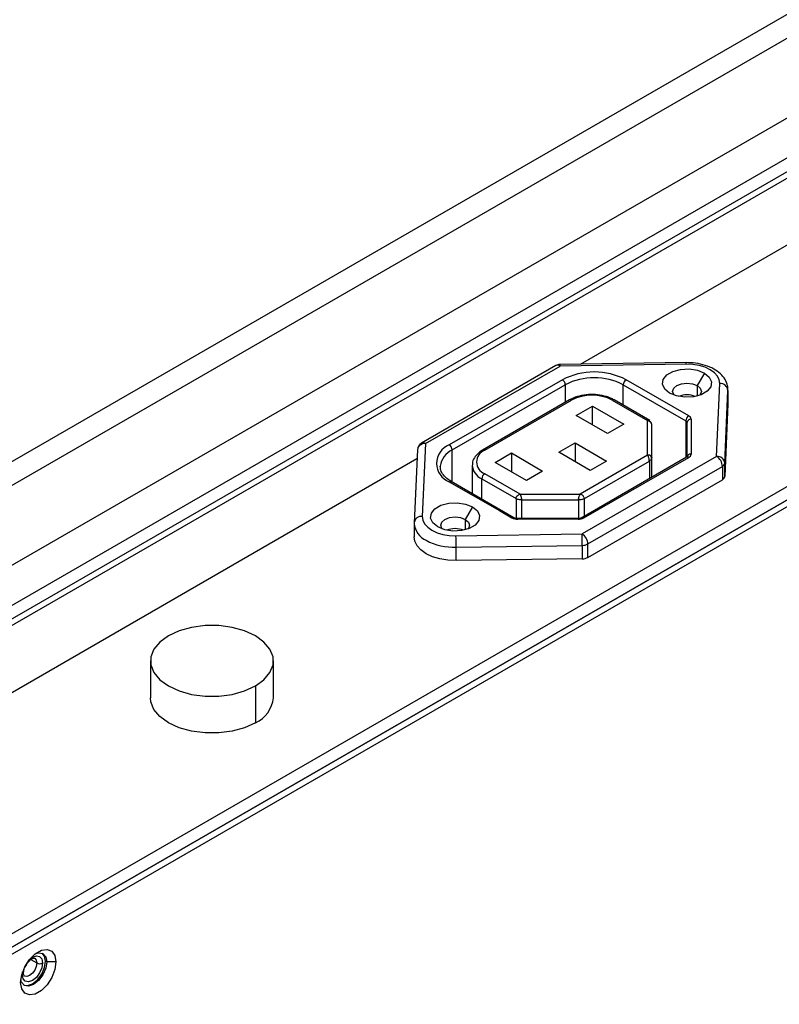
# Model space of a CAD drawing. Header units: millimetres. Extents: x 0 to 1118, y 0 to 864.
# Tile 421 of 438: x 1014.53 to 1023.79, y 705.76 to 717.77. Entities that reach past the tile are written whole.
import ezdxf

# ---------------------------------------------------------------- set-up
doc = ezdxf.new("R2010")
doc.units = ezdxf.units.MM

msp = doc.modelspace()

# ---------------------------------------------------------------- linework, layer by layer
at = {"color": 7, "linetype": 'Continuous', "lineweight": 25}
for p, q in [((1005.8581, 706.1633), (1046.5941, 729.6797)), ((1046.7355, 729.2715), (1005.9996, 705.7551)), ((1011.2889, 708.6452), (1041.0934, 725.851)), ((1041.1641, 725.8102), (1011.3596, 708.6044)), ((1021.3688, 713.5661), (1041.3763, 725.1161)), ((1043.9289, 723.6425), (1013.7001, 706.1918)), ((1013.7648, 706.0658), (1044.2118, 723.6425)), ((1013.8355, 706.025), (1044.2825, 723.6017)), ((1043.9996, 723.5201), (1013.7708, 706.0693)), ((1006.2642, 707.6633), (1032.5607, 722.8439)), ((1032.6455, 722.599), (1006.349, 707.4183)), ((1022.6553, 713.585), (1021.117, 713.5624)), ((1021.0684, 713.549), (1019.4279, 712.6019)), ((1019.4778, 712.5969), (1021.1184, 713.544)), ((1022.6568, 713.5667), (1021.1184, 713.544)), ((1021.1467, 713.3767), (1019.7678, 712.5806)), ((1022.6876, 712.9361), (1021.9245, 713.3766)), ((1022.8791, 713.4583), (1022.7907, 713.3052)), ((1019.8032, 712.5194), (1021.182, 713.3154)), ((1021.8891, 713.3154), (1022.6523, 712.8748)), ((1023.0276, 712.4419), (1023.0668, 713.3299)), ((1023.1276, 712.3588), (1023.1668, 713.2468)), ((1023.1668, 713.2468), (1023.1669, 713.2542)), ((1023.1668, 713.2468), (1023.1668, 713.0835)), ((1023.1669, 713.0909), (1023.1669, 713.2542)), ((1021.2348, 713.1301), (1020.1741, 712.5178)), ((1020.1991, 712.5153), (1021.2598, 713.1276)), ((1021.7548, 713.1276), (1022.1869, 712.8782)), ((1022.2128, 712.8801), (1021.7798, 713.1301)), ((1021.3164, 712.9399), (1021.5144, 713.0542)), ((1021.5144, 713.0542), (1021.8962, 712.8337)), ((1021.5144, 712.8256), (1021.5144, 713.0542)), ((1023.1668, 713.0835), (1023.1276, 712.1954)), ((1023.1669, 713.0909), (1023.1668, 713.0835)), ((1021.6982, 712.7194), (1021.3164, 712.9399)), ((1022.1869, 712.4546), (1022.1869, 712.8782)), ((1022.7169, 712.8953), (1022.7169, 712.4701)), ((1021.8962, 712.8337), (1021.6982, 712.7194)), ((1022.2369, 712.4257), (1022.2369, 712.8254)), ((1022.6669, 712.8544), (1022.6669, 712.4351)), ((1019.3779, 712.5197), (1019.3387, 711.6316)), ((1019.4778, 712.5969), (1019.4386, 711.7089)), ((1021.1042, 712.4908), (1021.3022, 712.6051)), ((1021.3022, 712.6051), (1021.6841, 712.3847)), ((1021.3022, 712.6051), (1021.3022, 712.3765)), ((1011.1475, 707.6654), (1019.3733, 712.4141)), ((1020.3264, 712.3684), (1020.5244, 712.4827)), ((1020.5244, 712.4827), (1020.9062, 712.2622)), ((1020.5244, 712.4827), (1020.5244, 712.2541)), ((1021.4861, 712.2704), (1021.1042, 712.4908)), ((1022.1869, 712.4546), (1021.365, 711.9801)), ((1022.6627, 712.4318), (1021.3838, 711.6935)), ((1023.0276, 712.4419), (1021.387, 711.4948)), ((1021.4088, 711.6911), (1022.6876, 712.4293)), ((1021.415, 711.9273), (1022.2077, 712.3849)), ((1021.6841, 712.3847), (1021.4861, 712.2704)), ((1022.2369, 712.4257), (1022.235, 712.4145)), ((1022.2369, 712.186), (1022.2369, 712.4257)), ((1019.6567, 712.3153), (1019.6569, 712.3226)), ((1020.0466, 712.3316), (1020.0466, 711.9876)), ((1020.7083, 712.1479), (1020.3264, 712.3684)), ((1020.9062, 712.2622), (1020.7083, 712.1479)), ((1021.4577, 711.3723), (1023.0983, 712.3194)), ((1023.0983, 712.3194), (1023.0983, 712.1561)), ((1023.1276, 712.1954), (1023.1276, 712.3588)), ((1020.1638, 712.1684), (1020.5813, 711.9273)), ((1020.6313, 711.9801), (1020.1991, 712.2296)), ((1021.4577, 711.209), (1023.0983, 712.1561)), ((1019.7678, 712.1317), (1020.378, 711.7793)), ((1020.556, 711.6935), (1019.7923, 712.1344)), ((1020.6313, 711.9801), (1021.365, 711.9801)), ((1020.652, 711.9104), (1021.3443, 711.9104)), ((1020.0506, 711.8255), (1019.9623, 711.6724)), ((1020.378, 711.7793), (1020.531, 711.6911)), ((1021.3381, 711.6833), (1020.6017, 711.6833)), ((1021.3381, 711.6741), (1020.6017, 711.6741)), ((1019.3387, 711.6287), (1019.3385, 711.6214)), ((1019.3385, 711.6214), (1019.3385, 711.458)), ((1019.3387, 711.6316), (1019.3387, 711.6287)), ((1019.8487, 711.4722), (1021.387, 711.4948)), ((1019.8513, 711.3328), (1021.3896, 711.3554)), ((1019.8513, 711.1695), (1019.8513, 711.3328)), ((1021.3896, 711.3554), (1021.3896, 711.1921)), ((1021.4577, 711.209), (1021.4577, 711.3723)), ((1021.3896, 711.1921), (1019.8513, 711.1695)), ((1016.1222, 709.9457), (1016.1222, 709.4966)), ((1017.6222, 709.4966), (1017.6222, 709.9457)), ((1017.4025, 709.6396), (1017.4025, 709.1905)), ((1014.8569, 706.2717), (1014.8428, 706.2799)), ((1014.9701, 706.2717), (1014.8569, 706.2717))]:
    msp.add_line(p, q, dxfattribs=at)
at = {"color": 8, "linetype": 'Continuous', "lineweight": 25}
for p, q in [((1021.182, 713.3154), (1021.182, 713.0996)), ((1021.8891, 713.067), (1021.8891, 713.3154)), ((1022.7907, 713.3052), (1022.7907, 713.1781)), ((1022.6523, 712.8748), (1022.6523, 712.4258)), ((1019.8032, 712.1281), (1019.8032, 712.5194)), ((1022.2077, 712.3849), (1022.2077, 712.1691)), ((1020.1638, 711.9199), (1020.1638, 712.1684)), ((1020.5813, 711.9273), (1020.5813, 711.6846)), ((1020.652, 711.6833), (1020.652, 711.9104)), ((1021.3443, 711.9104), (1021.3443, 711.6838)), ((1021.415, 711.7116), (1021.415, 711.9273)), ((1019.9623, 711.6724), (1019.9623, 711.5452)), ((1021.3381, 711.6833), (1021.3381, 711.6741)), ((1014.6641, 706.3014), (1014.7367, 706.2595)), ((1014.56, 706.1166), (1014.5636, 706.1532))]:
    msp.add_line(p, q, dxfattribs=at)
at = {"color": 7, "linetype": 'Continuous', "lineweight": 25, "flags": 128}
for points in [[(1022.4548, 713.2134), (1022.3951, 713.2626), (1022.3681, 713.3207), (1022.3772, 713.3806), (1022.4212, 713.4352), (1022.4949, 713.4777), (1022.5893, 713.5031), (1022.6931, 713.5083), (1022.7937, 713.4928), (1022.8791, 713.4583)], [(1023.0668, 713.3299), (1023.0607, 713.3765), (1023.0384, 713.4215), (1023.0009, 713.4629), (1022.9498, 713.4991), (1022.887, 713.5286), (1022.8153, 713.5503), (1022.7375, 713.5631), (1022.6568, 713.5667)], [(1022.8791, 713.4583), (1022.9388, 713.409), (1022.9658, 713.3509), (1022.9567, 713.291), (1022.9127, 713.2365), (1022.839, 713.194), (1022.7446, 713.1685), (1022.6408, 713.1633), (1022.5402, 713.1789), (1022.4548, 713.2134)], [(1022.511, 713.1879), (1022.5053, 713.1951), (1022.4919, 713.2338), (1022.5053, 713.2724), (1022.5432, 713.3052), (1022.6, 713.3271), (1022.6669, 713.3348), (1022.7339, 713.3271), (1022.7907, 713.3052)], [(1022.7907, 713.3052), (1022.8286, 713.2724), (1022.8419, 713.2338), (1022.8286, 713.1951), (1022.8228, 713.1879)], [(1019.6264, 711.5805), (1019.5666, 711.6298), (1019.5397, 711.6879), (1019.5487, 711.7478), (1019.5928, 711.8023), (1019.6664, 711.8449), (1019.7609, 711.8703), (1019.8647, 711.8755), (1019.9653, 711.86), (1020.0506, 711.8255)], [(1020.0506, 711.8255), (1020.1104, 711.7762), (1020.1374, 711.7181), (1020.1283, 711.6582), (1020.0843, 711.6037), (1020.0106, 711.5611), (1019.9162, 711.5357), (1019.8124, 711.5305), (1019.7117, 711.546), (1019.6264, 711.5805)], [(1019.4386, 711.7089), (1019.4448, 711.6623), (1019.467, 711.6174), (1019.5045, 711.5759), (1019.5557, 711.5397), (1019.6184, 711.5102), (1019.6902, 711.4886), (1019.768, 711.4757), (1019.8487, 711.4722)], [(1019.6826, 711.555), (1019.6768, 711.5623), (1019.6635, 711.6009), (1019.6768, 711.6396), (1019.7148, 711.6724), (1019.7715, 711.6943), (1019.8385, 711.702), (1019.9055, 711.6943), (1019.9623, 711.6724)], [(1019.9623, 711.6724), (1020.0002, 711.6396), (1020.0135, 711.6009), (1020.0002, 711.5623), (1019.9944, 711.555)], [(1019.8513, 711.1695), (1019.7504, 711.1739), (1019.6531, 711.19), (1019.5634, 711.217), (1019.485, 711.2539), (1019.421, 711.2992), (1019.3742, 711.351), (1019.3463, 711.4072), (1019.3385, 711.458)], [(1017.4025, 709.6396), (1017.5072, 709.7154), (1017.5801, 709.8027), (1017.6175, 709.8972), (1017.6175, 709.9942), (1017.5801, 710.0887), (1017.5072, 710.1761), (1017.4025, 710.2519), (1017.2712, 710.3123), (1017.1199, 710.3544), (1016.9562, 710.376), (1016.7882, 710.376), (1016.6245, 710.3544), (1016.4732, 710.3123), (1016.3419, 710.2519)], [(1016.3419, 710.2519), (1016.2372, 710.1761), (1016.1643, 710.0887), (1016.1269, 709.9942), (1016.1269, 709.8972), (1016.1643, 709.8027), (1016.2372, 709.7154), (1016.3419, 709.6396), (1016.4732, 709.5791), (1016.6245, 709.5371), (1016.7882, 709.5155), (1016.9562, 709.5155), (1017.1199, 709.5371), (1017.2712, 709.5791), (1017.4025, 709.6396)], [(1017.4025, 709.1905), (1017.2712, 709.13), (1017.1199, 709.088), (1016.9562, 709.0664), (1016.7882, 709.0664), (1016.6245, 709.088), (1016.4732, 709.13), (1016.3419, 709.1905), (1016.2372, 709.2663), (1016.1643, 709.3536), (1016.1269, 709.4481), (1016.1222, 709.4966)], [(1014.5388, 706.0227), (1014.5518, 706.1154), (1014.5892, 706.2119), (1014.6466, 706.3007), (1014.717, 706.3709), (1014.7919, 706.4141), (1014.8623, 706.4252), (1014.9196, 706.4027), (1014.9571, 706.3494), (1014.9701, 706.2717)], [(1014.7239, 706.3762), (1014.7587, 706.3848), (1014.8103, 706.3747), (1014.8448, 706.335), (1014.8569, 706.2717)], [(1014.8428, 706.2799), (1014.8307, 706.3432), (1014.803, 706.3784)], [(1014.9701, 706.2717), (1014.9571, 706.179), (1014.9196, 706.0825), (1014.8623, 705.9938), (1014.7919, 705.9236), (1014.717, 705.8803), (1014.6466, 705.8693), (1014.5892, 705.8918), (1014.5518, 705.9451), (1014.5388, 706.0227)], [(1014.8569, 706.2717), (1014.8448, 706.1944), (1014.8103, 706.1149), (1014.7587, 706.0453), (1014.6978, 705.9962), (1014.637, 705.975), (1014.5853, 705.985), (1014.5509, 706.0247), (1014.5409, 706.0591)], [(1014.8075, 706.2595), (1014.798, 706.1994), (1014.7712, 706.1375), (1014.7311, 706.0834), (1014.6837, 706.0452), (1014.6364, 706.0287), (1014.5962, 706.0365), (1014.5694, 706.0674), (1014.56, 706.1166)], [(1014.5785, 705.9895), (1014.6228, 705.9832), (1014.6837, 706.0043), (1014.7446, 706.0535), (1014.7962, 706.1231), (1014.8307, 706.2026), (1014.8428, 706.2799)], [(1014.6186, 706.2623), (1014.6048, 706.2336), (1014.5868, 706.2073)]]:
    msp.add_lwpolyline(points, dxfattribs=at)
at = {"color": 8, "linetype": 'Continuous', "lineweight": 25, "flags": 128}
for points in [[(1020.6017, 711.6741), (1020.6017, 711.679), (1020.6017, 711.6821), (1020.6017, 711.6833), (1020.6017, 711.6833)], [(1014.7367, 706.2595), (1014.73, 706.2165), (1014.7109, 706.1724), (1014.6822, 706.1337), (1014.6484, 706.1064), (1014.6145, 706.0946), (1014.5859, 706.1002)], [(1014.6539, 706.3095), (1014.6837, 706.3309), (1014.7311, 706.3474), (1014.7712, 706.3396), (1014.798, 706.3087), (1014.8075, 706.2595)], [(1014.7108, 706.3168), (1014.7109, 706.3167), (1014.73, 706.2947), (1014.7367, 706.2595)]]:
    msp.add_lwpolyline(points, dxfattribs=at)
at = {"color": 8, "linetype": 'Continuous', "lineweight": 25}
for centre, radius, start, end in [((1022.5816, 713.5699), 0.0753, 357.56703, 11.60644), ((1021.0891, 713.5031), 0.0503, 54.38242, 114.30712), ((1021.0432, 713.5472), 0.0753, 357.56703, 11.60643), ((1021.2452, 713.1072), 0.0251, 54.38234, 114.30723), ((1021.7694, 713.1072), 0.0251, 65.69309, 125.61799), ((1022.6669, 712.9128), 0.2794, 68.59218, 111.40782), ((1019.4682, 712.5062), 0.0912, 83.91739, 171.50455), ((1019.4486, 712.5561), 0.0503, 54.38242, 114.30712), ((1019.9089, 712.288), 0.2544, 114.56212, 172.18332), ((1020.1846, 712.4963), 0.024, 52.74641, 115.95772), ((1022.673, 712.4089), 0.0251, 54.38168, 114.30709), ((1020.242, 712.3477), 0.1956, 183.46844, 246.44332), ((1019.429, 711.6182), 0.0912, 83.91738, 171.50454), ((1020.5456, 711.6712), 0.0246, 64.95148, 126.29868), ((1021.3943, 711.672), 0.024, 52.74293, 116.07031), ((1019.5875, 711.6454), 0.2501, 185.51626, 245.80388), ((1019.8385, 711.28), 0.2794, 68.59217, 111.40783), ((1014.5495, 706.1396), 0.0253, 294.44155, 353.54143)]:
    msp.add_arc(centre, radius, start, end, dxfattribs=at)
at = {"color": 7, "linetype": 'Continuous', "lineweight": 25}
for centre, radius, start, end in [((1021.1184, 713.4624), 0.1, 90.84281, 119.99731), ((1021.5356, 712.626), 0.8454, 62.61039, 117.38692), ((1021.1053, 713.3119), 0.0768, 2.60529, 57.3971), ((1021.5356, 712.6331), 0.7685, 62.6097, 117.39035), ((1021.9659, 713.3119), 0.0768, 122.60473, 177.3946), ((1023.0736, 713.2364), 0.0938, 6.39089, 94.12091), ((1021.5073, 712.65), 0.538, 62.60991, 117.39031), ((1022.6669, 712.9128), 0.2794, 68.59218, 111.40782), ((1022.7291, 712.8713), 0.0768, 122.61222, 177.39535), ((1022.6419, 712.8519), 0.0251, 5.69467, 65.63263), ((1022.7128, 712.8493), 0.0461, 84.817, 173.64884), ((1022.6669, 712.8903), 0.0503, 5.69111, 65.63423), ((1019.4778, 712.5153), 0.1, 119.99731, 177.47247), ((1019.853, 712.3561), 0.2401, 110.78123, 249.20497), ((1019.7264, 712.5159), 0.0768, 2.60541, 57.39542), ((1020.2534, 712.3725), 0.1528, 110.7834, 249.2164), ((1022.7128, 712.4242), 0.0461, 84.82108, 173.64865), ((1022.6669, 712.4751), 0.0503, 294.37087, 354.31073), ((1023.0344, 712.3483), 0.0938, 6.39089, 94.12092), ((1022.9448, 712.3124), 0.1537, 2.60548, 57.39452), ((1023.0769, 712.3659), 0.0512, 294.73792, 351.99992), ((1020.2405, 712.1649), 0.0768, 122.60541, 177.3941), ((1023.0769, 712.2026), 0.0512, 294.73792, 351.99992), ((1020.5988, 711.8184), 0.1443, 241.958, 271.14606), ((1021.341, 711.8184), 0.1443, 268.85302, 298.04977), ((1019.8385, 711.28), 0.2794, 68.59217, 111.40783), ((1016.0551, 711.3331), 3.7961, 359.99524, 2.09916), ((1017.5935, 711.3557), 3.7961, 359.99524, 2.09916), ((1021.3042, 711.3653), 0.1537, 2.60548, 57.39452), ((1019.8259, 712.0595), 0.7271, 242.03715, 271.99752), ((1021.3903, 711.4985), 0.1431, 269.71395, 298.11922), ((1021.3903, 711.3352), 0.1431, 269.71395, 298.11922), ((1017.255, 709.5282), 0.3686, 293.59917, 355.08069), ((1014.7721, 706.3277), 0.0769, 242.60967, 297.39033)]:
    msp.add_arc(centre, radius, start, end, dxfattribs=at)
for points, knots in [([(1023.1667, 713.2439), (1023.1661, 713.2636), (1023.1646, 713.3116), (1023.134, 713.3839), (1023.0764, 713.4533), (1022.9949, 713.5113), (1022.8917, 713.5549), (1022.7752, 713.5816), (1022.6942, 713.5839), (1022.6553, 713.585)], [0, 0, 0, 0, 0.0974407, 0.2371318, 0.3784756, 0.5291786, 0.6886428, 0.8504535, 1, 1, 1, 1]), ([(1021.7798, 713.1301), (1021.7644, 713.1382), (1021.7202, 713.1614), (1021.6331, 713.1869), (1021.5211, 713.1992), (1021.408, 713.1915), (1021.3095, 713.1678), (1021.2575, 713.1416), (1021.2348, 713.1301)], [0, 0, 0, 0, 0.1005021, 0.2890692, 0.4772276, 0.6652735, 0.8541804, 1, 1, 1, 1]), ([(1022.2329, 712.8421), (1022.2298, 712.8494), (1022.2233, 712.8645), (1022.2085, 712.8794), (1022.1987, 712.884), (1022.1955, 712.8855)], [0, 0, 0, 0, 0.3876358, 0.8005901, 1, 1, 1, 1]), ([(1022.2369, 712.8254), (1022.2368, 712.8279), (1022.2364, 712.8331), (1022.2347, 712.8391), (1022.2328, 712.8423), (1022.2325, 712.8428)], [0, 0, 0, 0, 0.43962877, 0.90781852, 1, 1, 1, 1]), ([(1020.1741, 712.5178), (1020.159, 712.5092), (1020.1384, 712.4975), (1020.1249, 712.4815), (1020.1213, 712.4772)], [0, 0, 0, 0, 0.7338387, 1, 1, 1, 1]), ([(1020.1213, 712.4772), (1020.1041, 712.4603), (1020.0687, 712.4255), (1020.046, 712.3739), (1020.0493, 712.3436), (1020.0501, 712.3366)], [0, 0, 0, 0, 0.4213317, 0.8650693, 1, 1, 1, 1]), ([(1022.2077, 712.3849), (1022.2076, 712.3875), (1022.2074, 712.3928), (1022.2062, 712.4021), (1022.2043, 712.4124), (1022.201, 712.4251), (1022.1967, 712.437), (1022.1916, 712.4476), (1022.1885, 712.4522), (1022.1869, 712.4546)], [0, 0, 0, 0, 0.1123795, 0.2320599, 0.3598433, 0.4963886, 0.7121698, 0.847142, 1, 1, 1, 1]), ([(1022.235, 712.414), (1022.2348, 712.4172), (1022.2344, 712.4234), (1022.2313, 712.4338), (1022.2275, 712.443), (1022.2245, 712.4481), (1022.2233, 712.4502)], [0, 0, 0, 0, 0.2814002, 0.5545622, 0.8148908, 1, 1, 1, 1]), ([(1022.2369, 712.4257), (1022.2369, 712.4268), (1022.2368, 712.4303), (1022.2351, 712.4375), (1022.2306, 712.4455), (1022.225, 712.4491), (1022.2233, 712.4502)], [0, 0, 0, 0, 0.10638783, 0.32191477, 0.78421583, 1, 1, 1, 1]), ([(1022.6682, 712.4356), (1022.6683, 712.4358), (1022.6687, 712.4362), (1022.6649, 712.4334), (1022.6625, 712.4317)], [0, 0, 0, 0, 0.3696002, 1, 1, 1, 1]), ([(1019.7961, 712.1322), (1019.782, 712.1408), (1019.7406, 712.1661), (1019.6915, 712.2143), (1019.6593, 712.27), (1019.6589, 712.3049), (1019.6587, 712.321)], [0, 0, 0, 0, 0.1545071, 0.4501331, 0.746642, 1, 1, 1, 1]), ([(1020.5813, 711.9273), (1020.5814, 711.9299), (1020.5817, 711.9352), (1020.5846, 711.9435), (1020.5894, 711.9521), (1020.5975, 711.962), (1020.6081, 711.9703), (1020.6202, 711.9768), (1020.6275, 711.979), (1020.6313, 711.9801)], [0, 0, 0, 0, 0.1123719, 0.2320501, 0.3598371, 0.4963919, 0.7121551, 0.8471306, 1, 1, 1, 1]), ([(1020.652, 711.9104), (1020.6521, 711.9115), (1020.6522, 711.9149), (1020.6508, 711.9239), (1020.6494, 711.9361), (1020.6455, 711.9492), (1020.6417, 711.9603), (1020.6369, 711.9714), (1020.6332, 711.9771), (1020.6313, 711.9801)], [0, 0, 0, 0, 0.04973216, 0.15048732, 0.36661712, 0.49939441, 0.64906944, 0.81588236, 1, 1, 1, 1]), ([(1021.3443, 711.9104), (1021.3444, 711.913), (1021.3444, 711.9184), (1021.3457, 711.9277), (1021.3477, 711.9379), (1021.3511, 711.9506), (1021.3555, 711.9625), (1021.3605, 711.9731), (1021.3634, 711.9777), (1021.365, 711.9801)], [0, 0, 0, 0, 0.11238301, 0.23206734, 0.35985525, 0.49640559, 0.71216108, 0.84713337, 1, 1, 1, 1]), ([(1021.415, 711.9273), (1021.415, 711.9285), (1021.4151, 711.9319), (1021.4129, 711.94), (1021.4083, 711.9508), (1021.3995, 711.9608), (1021.3903, 711.9688), (1021.3785, 711.976), (1021.3697, 711.9787), (1021.365, 711.9801)], [0, 0, 0, 0, 0.04973083, 0.15048574, 0.36661547, 0.49939239, 0.64906754, 0.81588112, 1, 1, 1, 1]), ([(1020.6017, 711.6833), (1020.595, 711.6836), (1020.5816, 711.6843), (1020.5652, 711.6888), (1020.5586, 711.6922), (1020.5558, 711.6936)], [0, 0, 0, 0, 0.3613275, 0.7300555, 1, 1, 1, 1]), ([(1021.384, 711.6936), (1021.3807, 711.692), (1021.3741, 711.6886), (1021.3577, 711.6843), (1021.3449, 711.6836), (1021.3381, 711.6833)], [0, 0, 0, 0, 0.3070884, 0.6306368, 1, 1, 1, 1]), ([(1014.5746, 706.137), (1014.575, 706.1448), (1014.576, 706.1638), (1014.5868, 706.2012), (1014.608, 706.2434), (1014.6371, 706.2809), (1014.6684, 706.307), (1014.695, 706.3185), (1014.7078, 706.3185), (1014.7097, 706.317), (1014.7104, 706.3164)], [0, 0, 0, 0, 0.0922243, 0.22424456, 0.36407395, 0.50708028, 0.64740433, 0.78021705, 0.90767545, 1, 1, 1, 1]), ([(1014.5863, 706.1005), (1014.5856, 706.1008), (1014.5832, 706.1016), (1014.5773, 706.1087), (1014.5754, 706.1282), (1014.5746, 706.137)], [0, 0, 0, 0, 0.1731718, 0.6243252, 1, 1, 1, 1])]:
    msp.add_open_spline(points, degree=3, knots=knots, dxfattribs=at)
at = {"color": 8, "linetype": 'Continuous', "lineweight": 25}
for points, knots in [([(1022.1957, 712.8861), (1022.1947, 712.8857), (1022.1919, 712.8845), (1022.1889, 712.8806), (1022.1869, 712.8782)], [0, 0, 0, 0, 0.36011598, 1, 1, 1, 1]), ([(1022.2325, 712.8428), (1022.2313, 712.8452), (1022.2286, 712.8506), (1022.2207, 712.8601), (1022.2102, 712.8685), (1022.1981, 712.8749), (1022.1908, 712.877), (1022.1869, 712.8782)], [0, 0, 0, 0, 0.140013, 0.3234535, 0.6133203, 0.7946435, 1, 1, 1, 1]), ([(1022.2233, 712.4502), (1022.2227, 712.4506), (1022.2197, 712.4529), (1022.2122, 712.4553), (1022.2005, 712.457), (1022.1916, 712.4554), (1022.1869, 712.4546)], [0, 0, 0, 0, 0.05988094, 0.3409541, 0.65422277, 1, 1, 1, 1]), ([(1022.235, 712.4145), (1022.235, 712.4145), (1022.2344, 712.4107), (1022.2296, 712.4035), (1022.2208, 712.3934), (1022.212, 712.3877), (1022.2077, 712.3849)], [0, 0, 0, 0, 0.0007058, 0.3338039, 0.6669019, 1, 1, 1, 1]), ([(1019.7678, 712.1316), (1019.7725, 712.1338), (1019.7818, 712.1381), (1019.7891, 712.1354), (1019.7928, 712.1341)], [0, 0, 0, 0, 0.5000405, 1, 1, 1, 1])]:
    msp.add_open_spline(points, degree=3, knots=knots, dxfattribs=at)
at = {"color": 7, "linetype": 'Continuous', "lineweight": 25}
for points in [[(1020.652, 711.9104), (1020.6455, 711.9106), (1020.6324, 711.9111), (1020.6135, 711.9145), (1020.596, 711.9198), (1020.5862, 711.9248), (1020.5813, 711.9273)], [(1021.415, 711.9273), (1021.4101, 711.9248), (1021.4004, 711.9198), (1021.3828, 711.9145), (1021.364, 711.9111), (1021.3509, 711.9106), (1021.3443, 711.9104)]]:
    msp.add_open_spline(points, degree=3, dxfattribs=at)

doc.saveas('drawing.dxf')
